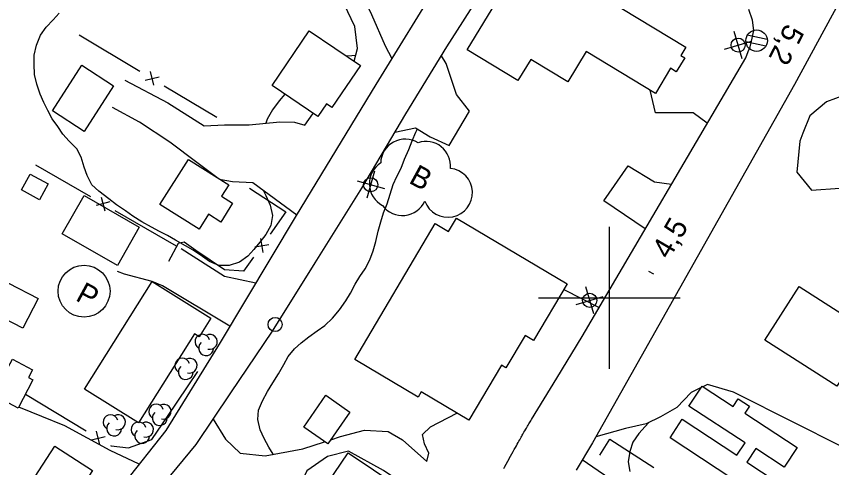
# Model space of a CAD drawing. Extents: x 219136 to 222520, y 5421589 to 5424530.
# Drawn here: x 221316.4 to 221431.4, y 5422776 to 5422839.7 of the extents above; entities that cross this region are included whole.
import ezdxf

# ---------------------------------------------------------------- set-up
doc = ezdxf.new("R2010")
doc.units = 0
for name, color, linetype in [('Level 19', 7, 'Continuous'), ('Level 2', 7, 'Continuous'), ('Level 21', 7, 'Continuous'), ('Level 3', 7, 'Continuous'), ('Level 31', 7, 'Continuous'), ('Level 36', 7, 'Continuous'), ('Level 37', 7, 'Continuous'), ('Level 38', 7, 'Continuous'), ('Level 44', 7, 'Continuous'), ('Level 61', 7, 'Continuous')]:
    doc.layers.add(name, color=color, linetype=linetype)

msp = doc.modelspace()

# ---------------------------------------------------------------- linework, layer by layer
at = {"layer": 'Level 19'}
for points in [[(221364.01, 5422833.39), (221364.46, 5422835.17), (221364.09, 5422838.27), (221361.6, 5422843.56), (221358.39, 5422850.05), (221356.88, 5422854.66), (221357.03, 5422860.37), (221357.18, 5422865.7), (221356.13, 5422869.01), (221353.3, 5422871.11)], [(221363.96, 5422864.55), (221362.67, 5422865.34), (221360.88, 5422863.37), (221359.54, 5422859.9), (221359.93, 5422854.31), (221362.78, 5422847.82), (221366.47, 5422839.98), (221368.38, 5422835.56), (221369.33, 5422833.77)], [(221369.76, 5422823.39), (221372.66, 5422823.98), (221374.75, 5422822.73), (221377.42, 5422821.48), (221380.27, 5422826.34), (221378.45, 5422828.69), (221376.99, 5422833.05), (221376.31, 5422834.13), (221376.31, 5422834.13)], [(221331.67, 5422830.69), (221337.71, 5422827.5), (221342.84, 5422824.25), (221345.74, 5422824.41), (221349.19, 5422824.42), (221353.54, 5422824.84), (221355.58, 5422824.78), (221357.04, 5422824.37), (221358.19, 5422825.95)], [(221413.83, 5422824.64), (221411.84, 5422826.11), (221406.5, 5422826.11), (221405.78, 5422829.28)], [(221426.88, 5422822.1), (221426.47, 5422817.72), (221428.51, 5422815.17), (221432.5, 5422815.48), (221435.41, 5422817.66), (221437.85, 5422820.74), (221438.38, 5422824.05), (221436.71, 5422826.7), (221433.19, 5422828.61), (221430.64, 5422827.65), (221428.31, 5422825.67), (221427.3, 5422823.23), (221426.88, 5422822.1)], [(221344.66, 5422816.99), (221341.82, 5422819.1), (221337.99, 5422821.98), (221333.71, 5422824.8), (221329.94, 5422826.86)], [(221405.06, 5422809.71), (221399.25, 5422813.7), (221402.66, 5422818.62), (221406.37, 5422816.36), (221408.77, 5422816.02)], [(221355.9, 5422811.68), (221349.72, 5422816.21), (221346.86, 5422816.36), (221345.23, 5422816.63)], [(221452.48, 5422804.16), (221445.25, 5422806.19), (221435.99, 5422808.42), (221432.65, 5422808.36), (221440.53, 5422803.81), (221450.33, 5422797.93), (221447.77, 5422791.86), (221443.71, 5422785.23), (221439.24, 5422779.2), (221436.41, 5422777.39), (221432.3, 5422779.27), (221426.3, 5422782.25), (221417.54, 5422786.7), (221413.86, 5422787.79), (221413.2, 5422787.46)], [(221339.62, 5422806.95), (221345.74, 5422803.06), (221350.14, 5422802.09), (221350.15, 5422802.09)], [(221335.5, 5422802.32), (221331.61, 5422803.33), (221330.63, 5422803.72)], [(221346.48, 5422795.98), (221336.99, 5422801.67), (221335.5, 5422802.32)], [(221393.6, 5422801.19), (221398.55, 5422798.61)], [(221412.95, 5422787.34), (221411.55, 5422786.65), (221409.53, 5422784.51), (221407.22, 5422783.2), (221405.21, 5422782.21), (221402.3, 5422781.54), (221398.08, 5422780.4)], [(221333.66, 5422776.53), (221333.66, 5422776.53), (221329.58, 5422778.44), (221323.21, 5422781.93), (221316.7, 5422784.59)], [(221360.7, 5422779.97), (221362.07, 5422780.41), (221365.48, 5422781.34), (221368.8, 5422781.15), (221370.83, 5422779.97), (221374.27, 5422776.9), (221374.54, 5422778.09), (221373.93, 5422779.42), (221373.66, 5422780.7), (221374.78, 5422781.8), (221378.51, 5422783.73)], [(221344.11, 5422782.88), (221345.88, 5422780.04), (221347.91, 5422778.07), (221351.46, 5422777.71), (221356.77, 5422778.7), (221359.84, 5422779.69)], [(221380.05, 5422767.44), (221374.14, 5422771.61), (221368.14, 5422775.65), (221363.21, 5422778.37), (221360.23, 5422777.6), (221357.34, 5422775.59), (221355.79, 5422772.35), (221354.78, 5422770.15), (221350.69, 5422770.64), (221345.68, 5422769.93), (221339.32, 5422771.19), (221336.66, 5422771.4), (221335.24, 5422771.46)], [(221393.83, 5422773.11), (221403.87, 5422766.47), (221406.23, 5422770.22), (221396.18, 5422777.12), (221396.18, 5422777.12)]]:
    msp.add_lwpolyline(points, dxfattribs=at)
at = {"layer": 'Level 2'}
for points in [[(221324.89, 5422821.04), (221323.83, 5422822.08), (221322.92, 5422823.08), (221322.21, 5422824.15), (221321.43, 5422825.27), (221320.8, 5422826.44), (221320.22, 5422827.55), (221319.71, 5422828.72), (221319.26, 5422830.12), (221318.93, 5422831.52), (221318.88, 5422832.98), (221318.89, 5422834.24), (221319.18, 5422835.64), (221319.77, 5422837.07), (221320.56, 5422838.19), (221321.54, 5422839.21), (221322.39, 5422840.18)], [(221364.21, 5422834.17), (221363.67, 5422834.14), (221362.97, 5422834.1)], [(221354.23, 5422828.73), (221353.44, 5422827.8), (221352.48, 5422826.5), (221351.73, 5422825.19), (221351.54, 5422824.65)], [(221352.59, 5422777.92), (221351.98, 5422778.92), (221351.33, 5422780.16), (221350.73, 5422781.37), (221350.4, 5422782.82), (221350.52, 5422784.13), (221351.06, 5422785.48), (221351.79, 5422786.79), (221352.55, 5422788), (221353.33, 5422789.27), (221354.07, 5422790.61), (221354.71, 5422791.72), (221355.6, 5422792.8), (221356.53, 5422793.64), (221357.62, 5422794.51), (221358.8, 5422795.32), (221359.86, 5422796.11), (221360.97, 5422797.11), (221361.93, 5422798.31), (221362.82, 5422799.57), (221363.48, 5422800.66), (221364.15, 5422801.94), (221364.8, 5422803), (221365.54, 5422804.07), (221366.24, 5422805.35), (221366.71, 5422806.61), (221367.06, 5422807.96), (221367.39, 5422809.4), (221367.75, 5422810.71), (221368.14, 5422811.98), (221368.66, 5422813.26), (221369.11, 5422814.61), (221369.5, 5422815.97), (221370.04, 5422817.11), (221370.62, 5422818.31), (221371.09, 5422819.55), (221371.7, 5422820.91), (221372.2, 5422822.13), (221372.72, 5422823.37), (221372.93, 5422823.82)], [(221351.22, 5422815.11), (221351.57, 5422814.45), (221352.17, 5422813.07), (221352.51, 5422811.61), (221352.26, 5422810.18), (221351.53, 5422808.91), (221350.71, 5422807.84), (221349.86, 5422806.83), (221349, 5422805.87), (221347.83, 5422805.01), (221346.4, 5422804.54), (221344.94, 5422804.58), (221343.61, 5422805.1), (221342.61, 5422805.84), (221341.32, 5422806.74), (221340.23, 5422807.35), (221338.81, 5422808.12), (221337.67, 5422808.79), (221336.55, 5422809.37), (221335.4, 5422809.96), (221334.04, 5422810.72), (221332.81, 5422811.5), (221331.74, 5422812.27), (221330.5, 5422813.1), (221329.41, 5422813.95), (221327.98, 5422815.03), (221327.02, 5422815.95), (221326.34, 5422817.24), (221325.92, 5422818.44), (221325.48, 5422819.86), (221324.89, 5422821.04)], [(221405.53, 5422782.37), (221405.05, 5422781.85), (221404.15, 5422780.85), (221403.34, 5422779.64), (221402.89, 5422778.3), (221402.67, 5422776.87), (221402.89, 5422775.48)]]:
    msp.add_lwpolyline(points, dxfattribs=at)
at = {"layer": 'Level 21'}
for points in [[(221660.64, 5423258.98), (221639.04, 5423219.11), (221616.62, 5423177.95), (221598.48, 5423145.47), (221572.5, 5423097.61), (221544.2, 5423045.77), (221525.59, 5423011.52), (221501.12, 5422966.85), (221480.22, 5422927.93), (221458.39, 5422888.43), (221441.16, 5422857.84), (221426.14, 5422830.08), (221397.61, 5422779.56)], [(221383.81, 5422856.65), (221376.31, 5422845.19), (221367.09, 5422830.11), (221355.85, 5422811.59), (221345.1, 5422793.68), (221337.42, 5422781.3), (221331.57, 5422773.87), (221324.26, 5422766.14), (221316.39, 5422757.78), (221307.49, 5422749.76)], [(221310.99, 5422746.58), (221319.03, 5422752.77), (221327.48, 5422762), (221333.69, 5422769.57), (221341.7, 5422779.31), (221346.63, 5422786.61), (221352.5, 5422795.29), (221358.52, 5422804.94), (221365.09, 5422815.49), (221371.28, 5422825.96), (221377.09, 5422835.4), (221381.93, 5422843.03), (221386.2, 5422849.85), (221388.61, 5422853.38), (221388.61, 5422853.38)], [(221420.08, 5422836.21), (221420.37, 5422837.73), (221420.22, 5422839.15), (221419.67, 5422840.67)], [(221396.15, 5422794.53), (221419.25, 5422833.87), (221419.61, 5422834.74), (221419.85, 5422835.42), (221420.08, 5422836.21)], [(221385.1, 5422775.9), (221385.22, 5422776.12), (221385.45, 5422776.54), (221385.67, 5422776.93), (221386.08, 5422777.68), (221386.44, 5422778.33), (221386.6, 5422778.61), (221386.75, 5422778.88), (221386.89, 5422779.13), (221387.02, 5422779.36), (221387.14, 5422779.58), (221387.26, 5422779.78), (221387.36, 5422779.97), (221387.47, 5422780.15), (221387.56, 5422780.32), (221387.65, 5422780.48), (221387.73, 5422780.63), (221387.81, 5422780.77), (221387.96, 5422781.03), (221388.09, 5422781.25), (221388.21, 5422781.45), (221388.31, 5422781.62), (221388.4, 5422781.78), (221388.48, 5422781.91), (221388.55, 5422782.02), (221388.67, 5422782.23), (221388.76, 5422782.38), (221388.82, 5422782.49), (221388.93, 5422782.66), (221389.03, 5422782.83), (221392.59, 5422788.68), (221396.15, 5422794.53)], [(221397.61, 5422779.56), (221395.32, 5422775.66)]]:
    msp.add_lwpolyline(points, dxfattribs=at)
at = {"layer": 'Level 3'}
msp.add_line((221405.52, 5422803.75), (221406.23, 5422803.37), dxfattribs=at)
at = {"layer": 'Level 31'}
for points in [[(221388.7, 5422849.4), (221399.77, 5422842.67), (221399.51, 5422842.24), (221410.81, 5422835.37), (221410.1, 5422834.19), (221410.64, 5422833.86), (221409.45, 5422831.89), (221408.65, 5422832.38), (221406.5, 5422828.84), (221396.76, 5422834.76), (221394.14, 5422830.45), (221388.91, 5422833.62), (221387.12, 5422830.67), (221379.96, 5422835.01)], [(221357.68, 5422837.69), (221364.91, 5422832.78), (221360.88, 5422826.84), (221360.1, 5422827.36), (221358.89, 5422825.57), (221352.43, 5422829.95)], [(221321.45, 5422826.37), (221325.59, 5422832.8), (221330.08, 5422829.91), (221325.94, 5422823.48)], [(221336.61, 5422813.16), (221340.63, 5422819.53), (221346.32, 5422815.94), (221345.3, 5422814.32), (221346.87, 5422813.33), (221345.2, 5422810.68), (221343.46, 5422811.78), (221342.13, 5422809.68)], [(221318.32, 5422817.46), (221320.85, 5422816.06), (221319.61, 5422813.83), (221317.08, 5422815.23)], [(221325.92, 5422814.42), (221333.7, 5422809.97), (221330.62, 5422804.58), (221322.84, 5422809.03)], [(221364.1, 5422791.29), (221375.46, 5422810.49), (221377.34, 5422809.37), (221378.44, 5422811.23), (221394.07, 5422801.99), (221389.32, 5422793.96), (221388.12, 5422794.67), (221385.42, 5422790.1), (221384.78, 5422790.48), (221380.2, 5422782.73), (221373.47, 5422786.71), (221373.05, 5422786)], [(221311, 5422804.24), (221319.42, 5422799.91), (221317.26, 5422795.71), (221308.84, 5422800.03)], [(221325.97, 5422787.13), (221335.5, 5422802.32), (221343.8, 5422797.11), (221342.16, 5422794.5), (221341.49, 5422794.92), (221333.6, 5422782.34)], [(221426.78, 5422801.61), (221436.97, 5422795.08), (221432.12, 5422787.51), (221421.93, 5422794.04)], [(221318.7, 5422788.43), (221316.61, 5422784.43), (221312.43, 5422786.62), (221314.47, 5422790.51), (221315.17, 5422790.14), (221315.79, 5422791.32), (221318.65, 5422789.83), (221318.09, 5422788.75)], [(221421.85, 5422771.5), (221408.57, 5422780.24), (221410.3, 5422782.87), (221418.01, 5422777.8), (221419.15, 5422779.52), (221411.24, 5422784.73), (221413.08, 5422787.54), (221417.46, 5422784.66), (221418.18, 5422785.75), (221419.76, 5422784.71), (221419.1, 5422783.71), (221426.48, 5422778.86), (221424.68, 5422776.12), (221420.69, 5422778.75), (221419.42, 5422776.81), (221423.55, 5422774.09)], [(221363.42, 5422783.88), (221360.29, 5422779.38), (221356.89, 5422781.74), (221360.02, 5422786.24)], [(221327.08, 5422775.62), (221321.44, 5422766.92), (221316.15, 5422770.35), (221321.78, 5422779.06)], [(221357.16, 5422769.22), (221363.16, 5422778.13), (221370.3, 5422773.32), (221368.69, 5422770.93), (221369.32, 5422770.5), (221366.76, 5422766.7), (221366.17, 5422767.1), (221364.34, 5422764.38)]]:
    msp.add_lwpolyline(points, close=True, dxfattribs=at)
at = {"layer": 'Level 36'}
for p, q in [((221418.73, 5422833.73), (221417.6, 5422837.56)), ((221422.28, 5422836.43), (221419.44, 5422837.05)), ((221416.25, 5422835.08), (221420.08, 5422836.21)), ((221419.26, 5422836.15), (221422.1, 5422835.53)), ((221366.9, 5422817.87), (221365.8, 5422814.04)), ((221364.44, 5422816.51), (221368.27, 5422815.41)), ((221397.8, 5422797.72), (221396.67, 5422801.55)), ((221395.32, 5422799.07), (221399.15, 5422800.2))]:
    msp.add_line(p, q, dxfattribs=at)
for centre, radius in [((221420.78, 5422836.28), 1.52), ((221418.17, 5422835.65), 1), ((221366.35, 5422815.95), 1), ((221397.24, 5422799.64), 1), ((221352.86, 5422796.23), 1)]:
    msp.add_circle(centre, radius, dxfattribs=at)
at = {"layer": 'Level 37'}
for p, q in [((221335.76, 5422829.98), (221335.27, 5422831.93)), ((221334.54, 5422830.71), (221336.48, 5422831.2)), ((221329.54, 5422813.52), (221327.6, 5422813)), ((221328.31, 5422814.22), (221328.83, 5422812.29)), ((221350.81, 5422808.35), (221351.14, 5422806.37)), ((221349.98, 5422807.19), (221351.96, 5422807.52)), ((221326.94, 5422779.97), (221328.89, 5422780.45)), ((221328.15, 5422779.24), (221327.67, 5422781.18))]:
    msp.add_line(p, q, dxfattribs=at)
for points in [[(221325.21, 5422837.11), (221333.79, 5422831.98)], [(221337.23, 5422829.93), (221344.66, 5422825.49)], [(221326.84, 5422814.25), (221319.11, 5422818.7)], [(221349.25, 5422815.47), (221354.39, 5422812.13), (221352.14, 5422808.98)], [(221338.97, 5422807.27), (221330.3, 5422812.26)], [(221341.67, 5422806.69), (221340.01, 5422807.83), (221339.17, 5422807.64), (221337.83, 5422805.13)], [(221349.81, 5422805.73), (221348.41, 5422803.78), (221345.71, 5422803.93), (221341.67, 5422806.69)], [(221337.67, 5422783.25), (221341.98, 5422789.59)], [(221317.64, 5422786.41), (221326.2, 5422781.24)], [(221329.63, 5422779.18), (221329.72, 5422779.12), (221332.18, 5422778.82), (221335.45, 5422779.99), (221337.67, 5422783.25)], [(221398.66, 5422777.82), (221400.08, 5422780.05), (221406.28, 5422776.08)]]:
    msp.add_lwpolyline(points, dxfattribs=at)
at = {"layer": 'Level 38'}
msp.add_circle((221325.91, 5422800.93), 3.66, dxfattribs=at)
at = {"layer": 'Level 44'}
for centre, radius, start, end in [((221371.21, 5422818.93), 3.46, 58.363, 178.363), ((221374.15, 5422818.6), 3.46, 354.457, 108.7773), ((221369.61, 5422816.11), 3.46, 122.4807, 242.4807), ((221377.24, 5422814.82), 3.46, 199.9721, 84.077), ((221370.82, 5422815.06), 3.46, 215.7541, 335.7541), ((221342.61, 5422793.8), 1.05, 15.9068, 238.5912), ((221343.66, 5422793.78), 1.05, 253.0853, 118.7739), ((221343.12, 5422792.89), 1.05, 131.2391, 358.6962), ((221339.75, 5422790.44), 1.05, 15.9068, 238.5912), ((221340.8, 5422790.42), 1.05, 253.0853, 118.7739), ((221340.26, 5422789.53), 1.05, 131.2391, 358.6962), ((221336.08, 5422783.95), 1.05, 15.9068, 238.5912), ((221337.13, 5422783.93), 1.05, 253.0853, 118.7739), ((221336.59, 5422783.04), 1.05, 131.2391, 358.6962), ((221329.64, 5422782.46), 1.05, 15.9068, 238.5912), ((221330.69, 5422782.44), 1.05, 253.0853, 118.7739), ((221333.6, 5422781.42), 1.05, 15.9068, 238.5912), ((221334.65, 5422781.4), 1.05, 253.0853, 118.7739), ((221330.15, 5422781.55), 1.05, 131.2391, 358.6962), ((221334.11, 5422780.51), 1.05, 131.2391, 358.6962)]:
    msp.add_arc(centre, radius, start, end, dxfattribs=at)
at = {"layer": 'Level 61'}
for points in [[(221400, 5422810), (221400, 5422800), (221400, 5422790)], [(221390, 5422800), (221400, 5422800), (221410, 5422800)]]:
    msp.add_lwpolyline(points, dxfattribs=at)

# ---------------------------------------------------------------- texts
at = {"layer": 'Level 3'}
for s, rotation, p in [('5,2', 243.0981, (221424.93, 5422838.84)), ('4,5', 59.6927, (221408.43, 5422805.3))]:
    msp.add_text(s, height=3, rotation=rotation, dxfattribs=at).set_placement(p)
at = {"layer": 'Level 38'}
msp.add_text('P', height=3, rotation=331.383, dxfattribs=at).set_placement((221324.56, 5422799.71))
at = {"layer": 'Level 44'}
msp.add_text('B', height=3, rotation=331.3547, dxfattribs=at).set_placement((221371.57, 5422816.29))

doc.saveas('drawing.dxf')
